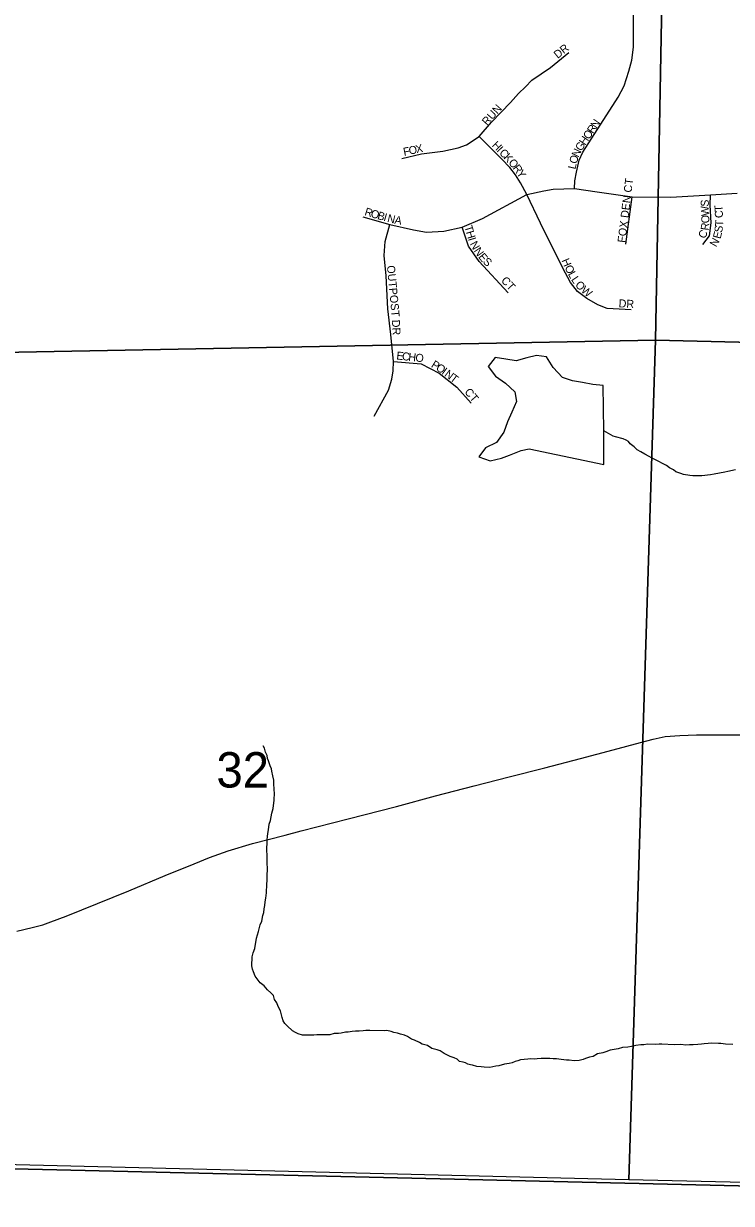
# Model space of a CAD drawing. Extents: x 1310247 to 1552180, y 377264 to 706493.
# Drawn here: x 1350859 to 1355283, y 482438 to 489811 of the extents above; entities that cross this region are included whole.
import ezdxf

# ---------------------------------------------------------------- set-up
doc = ezdxf.new("R2010")
doc.units = 0
for name, color, linetype in [('GM_X_Adjacent_County', 7, 'Continuous'), ('GM_X_County', 7, 'Continuous'), ('GM_X_Minor_River', 7, 'Continuous'), ('GM_X_Section', 7, 'Continuous'), ('GM_X_Section_Text', 7, 'Continuous'), ('GM_X_State_Route', 7, 'Continuous'), ('GM_X_Township', 7, 'Continuous'), ('GM_X_Township_Subdivision', 7, 'Continuous'), ('GM_X_Township_Subdivision_Text', 7, 'Continuous')]:
    doc.layers.add(name, color=color, linetype=linetype)

msp = doc.modelspace()

# ---------------------------------------------------------------- linework, layer by layer
at = {"layer": 'GM_X_Adjacent_County'}
msp.add_lwpolyline([(1335615.4, 483057.9), (1337392.4, 483001.2), (1341421.2, 482872.6), (1343385.6, 482810), (1345080.8, 482756.3), (1349376.6, 482686.8), (1357546.2, 482495.4), (1359971.6, 482438.4), (1361757.2, 482459.8), (1362476.5, 482468.4), (1363129.5, 483731.4), (1363500.1, 484234.6), (1365025, 484671.6), (1365533.9, 484942.2), (1365647.9, 484931.8), (1366607, 484844.3), (1367312.1, 484779.9), (1369137.5, 484590.3)], dxfattribs=at)
at = {"layer": 'GM_X_County'}
msp.add_lwpolyline([(1369137.5, 484590.3), (1367312.1, 484779.9), (1366607, 484844.3), (1365647.9, 484931.8), (1365533.9, 484942.2), (1365025, 484671.6), (1363500.1, 484234.6), (1363129.5, 483731.4), (1362476.5, 482468.4), (1361757.2, 482459.8), (1359971.6, 482438.4), (1357546.2, 482495.4), (1349376.6, 482686.8), (1345080.8, 482756.3), (1343385.6, 482810), (1341421.2, 482872.6), (1337392.4, 483001.2), (1335615.4, 483057.9)], dxfattribs=at)
at = {"layer": 'GM_X_Minor_River'}
for points in [[(1354482.3, 487549.2), (1354416.3, 487555.1), (1354352.5, 487569), (1354288.6, 487579), (1354227, 487598.8), (1354168.7, 487662.8), (1354126.4, 487728.3), (1354064.5, 487736.1), (1354003.8, 487721.8), (1353937.1, 487703.7), (1353873.2, 487713.6), (1353805.3, 487723.6), (1353761.5, 487668.7), (1353807.9, 487607.1), (1353870.8, 487563.1), (1353929.4, 487509.1), (1353939.7, 487448.6), (1353909.7, 487383.2), (1353883.8, 487321.7), (1353859.9, 487258.1), (1353813.8, 487193.2), (1353746.6, 487159), (1353704.9, 487104), (1353774.4, 487077.9), (1353845.1, 487095.9), (1353895.8, 487114.5), (1353968.9, 487142.5), (1354019.3, 487153.1)], [(1354484.4, 487265.4), (1354482.3, 487549.2)], [(1354019.3, 487153.1), (1354486, 487055.1), (1354484.4, 487265.4)], [(1355308.3, 487021.5), (1355259.8, 487011), (1355241.7, 487007.5), (1355207.4, 487002.5), (1355175.1, 486995.4), (1355152.9, 486992.1), (1355098.6, 486985.7), (1355084.5, 486984.1), (1355042.4, 486985.4), (1355022.4, 486988), (1354984.4, 486993.1), (1354966.5, 486999.7), (1354934.7, 487010.6), (1354921, 487023.1), (1354895.3, 487035.9), (1354877.7, 487050.5), (1354847.9, 487063.4), (1354834.1, 487071.8), (1354782.7, 487097.4), (1354768.9, 487105.9), (1354741.2, 487120.7), (1354717.5, 487135.5), (1354693.8, 487148.2), (1354674.3, 487166.8), (1354650.8, 487185.6), (1354639.1, 487200), (1354625.3, 487208.4), (1354605.5, 487217.1), (1354557.7, 487228.5), (1354543.8, 487232.9), (1354484.4, 487265.4)], [(1352380.6, 484603.5), (1352381, 484619.6), (1352379.6, 484639.7), (1352381.6, 484707.8), (1352384.3, 484733.8), (1352392, 484789.8), (1352394.5, 484807.7), (1352401.2, 484831.6), (1352410.6, 484877.5), (1352419.4, 484905.3), (1352422.4, 484941.3), (1352424.8, 484955.3), (1352426.3, 485005.4), (1352424.7, 485019.5), (1352425.2, 485035.5), (1352423.6, 485051.6), (1352422.5, 485083.7), (1352417.3, 485110), (1352410.1, 485140.3), (1352408.5, 485154.3), (1352401, 485172.6), (1352389.8, 485203.1), (1352384.3, 485219.3), (1352380.8, 485237.4), (1352371.4, 485257.8), (1352364.1, 485284.1), (1352356.5, 485298.3)], [(1353987.7, 483337.9), (1353965.6, 483334.6), (1353947.3, 483329.1), (1353931.2, 483325.6), (1353912.8, 483316.1), (1353894.7, 483312.6), (1353864.4, 483307.5), (1353830, 483298.5), (1353809.9, 483295.1), (1353773.6, 483288.2), (1353737.5, 483289.2), (1353719.5, 483291.8), (1353691.5, 483294.6), (1353665.6, 483301.4), (1353651.6, 483303.9), (1353635.7, 483308.3), (1353619.8, 483316.8), (1353605.9, 483321.3), (1353584, 483325.9), (1353568.4, 483340.4), (1353550.5, 483349), (1353524.6, 483355.8), (1353504.9, 483366.4), (1353487.1, 483375), (1353461.5, 483391.8), (1353443.6, 483398.3), (1353409.7, 483407.4), (1353384.1, 483424.2), (1353366.2, 483428.7), (1353350.3, 483433.2), (1353332.5, 483443.8), (1353302.8, 483458.7), (1353282.9, 483465.3), (1353257.3, 483482.1), (1353239.5, 483488.7), (1353213.6, 483495.5), (1353195.7, 483502), (1353173.8, 483506.7), (1353155.9, 483513.2), (1353129.9, 483518), (1353115.8, 483516.4), (1353023.6, 483519.2), (1352997.5, 483518), (1352981.4, 483516.4), (1352955.2, 483515.2), (1352933.1, 483513.9), (1352913, 483512.5), (1352886.8, 483509.2), (1352870.7, 483507.7), (1352844.5, 483502.5), (1352826.4, 483501), (1352800.3, 483499.8), (1352771.9, 483492.6), (1352747.8, 483491.3), (1352719.8, 483492.2), (1352691.6, 483491), (1352673.5, 483489.5), (1352649.5, 483490.2), (1352633.4, 483488.7), (1352601.3, 483489.7), (1352575.4, 483498.5), (1352557.6, 483507), (1352539.9, 483517.6), (1352506.6, 483548.7), (1352491, 483563.2), (1352481.4, 483579.5), (1352476, 483599.7), (1352465.2, 483642.2), (1352449.9, 483668.7), (1352442.5, 483691), (1352427.1, 483713.5), (1352419.8, 483737.8), (1352404.2, 483754.3), (1352382.7, 483773), (1352363.3, 483797.7), (1352337.8, 483816.5), (1352318.4, 483841.1), (1352306.8, 483857.5), (1352295.6, 483886), (1352290.1, 483902.2), (1352284.6, 483922.4), (1352288.2, 483978.5), (1352293, 484004.4), (1352303.8, 484032.1), (1352313.7, 484096), (1352320.3, 484115.9), (1352327, 484137.8), (1352338.2, 484179.5), (1352348.9, 484201.3), (1352353.9, 484237.3), (1352360.5, 484257.1), (1352363.2, 484279.1), (1352365.7, 484299.1), (1352368.5, 484323.1), (1352373.1, 484345), (1352376.1, 484379), (1352376.6, 484397.1), (1352379.1, 484415), (1352382.7, 484537.3), (1352381.2, 484557.4), (1352380.6, 484603.5)], [(1355291, 483431.4), (1355246.9, 483432.7), (1355216.9, 483437.6), (1355202.9, 483438), (1355156.7, 483439.4), (1355136.6, 483438), (1355112.5, 483434.7), (1355096.4, 483433.2), (1355072.2, 483431.9), (1355044, 483428.7), (1355020, 483429.5), (1354997.9, 483428.1), (1354965.8, 483431.1), (1354925.7, 483430.3), (1354847.5, 483432.6), (1354831.4, 483433.1), (1354807.3, 483431.8), (1354759.2, 483433.2), (1354735, 483430), (1354716.9, 483428.5), (1354684.7, 483425.4), (1354658.4, 483418.2), (1354636.2, 483414.9), (1354602, 483411.9), (1354575.7, 483404.6), (1354525.3, 483396.1), (1354498.9, 483384.9), (1354478.7, 483379.5), (1354446.3, 483372.4), (1354417.8, 483357.2), (1354395.6, 483351.8), (1354371.3, 483344.5), (1354357, 483336.9), (1354330.8, 483331.7), (1354300.6, 483328.6), (1354268.6, 483333.6), (1354252.6, 483334), (1354234.6, 483336.6), (1354218.5, 483337.1), (1354190.6, 483341.9), (1354168.5, 483342.6), (1354148.4, 483343.2), (1354094.3, 483344.8), (1354068.1, 483341.6), (1354052, 483340), (1354025.9, 483340.8), (1354009.8, 483339.3), (1353987.7, 483337.9)]]:
    msp.add_lwpolyline(points, dxfattribs=at)
at = {"layer": 'GM_X_Section'}
for points in [[(1354901.1, 492842.3), (1354807.6, 487831.8), (1350054.8, 487743.1), (1350661.9, 492897.1)], [(1360178, 492768.2), (1360099.2, 487705.5), (1354807.6, 487831.8), (1354901.1, 492842.3)], [(1354807.6, 487831.8), (1354642.3, 482585.6), (1349365, 482714.8), (1350054.8, 487743.1)], [(1360099.2, 487705.5), (1359978, 482463.7), (1354642.3, 482585.6), (1354807.6, 487831.8)]]:
    msp.add_lwpolyline(points, close=True, dxfattribs=at)
at = {"layer": 'GM_X_State_Route'}
msp.add_lwpolyline([(1350817, 484139.5), (1350913.4, 484161.7), (1350979.5, 484179.6), (1351028.3, 484198), (1351125.2, 484233.8), (1351320.3, 484313.4), (1351515.8, 484391.4), (1351742.8, 484486.8), (1351924.3, 484561), (1352021.8, 484600), (1352138.3, 484641.2), (1352290.5, 484688.3), (1352493.1, 484740.3), (1352593.9, 484766.8), (1352887, 484842.2), (1353190.4, 484918), (1353434.1, 484985.2), (1353674.1, 485046.9), (1353894.1, 485103.3), (1354115.7, 485159.6), (1354339.9, 485219.2), (1354544.2, 485272.8), (1354714.8, 485318.9), (1354793.9, 485339.5), (1354869.8, 485355.2), (1354960.2, 485363.3), (1355064.3, 485366.6), (1355214.8, 485365.5), (1355436.4, 485365.5)], dxfattribs=at)
at = {"layer": 'GM_X_Township'}
msp.add_lwpolyline([(1359971.6, 482438.4), (1357546.2, 482495.4), (1349376.6, 482686.8)], dxfattribs=at)
at = {"layer": 'GM_X_Township_Subdivision'}
for points in [[(1354301.9, 488780.3), (1354304.9, 488828.8), (1354314.3, 488881.5), (1354330.8, 488957), (1354353.5, 489007.6), (1354574.4, 489350.8), (1354611.7, 489421.5), (1354641.1, 489513.8), (1354660.8, 489582.6), (1354670.6, 489663.1), (1354670.6, 489776.9), (1354670.6, 489883)], [(1353222.9, 488968.9), (1353344.9, 488997.1), (1353479.8, 489013.9), (1353574.9, 489034.3), (1353627, 489053.8), (1353706.7, 489105.9), (1353783.3, 489194.8), (1353902.9, 489317.4), (1353952, 489374.2), (1353994.9, 489415.5), (1354036.2, 489456.9), (1354093, 489496.8), (1354151.2, 489536.6), (1354266.2, 489630.2)], [(1354657.1, 488022.1), (1354506.8, 488029.8), (1354447.1, 488052.8), (1354379.6, 488092.6), (1354321.4, 488137.1), (1354276.9, 488193.8), (1354229.4, 488282.7), (1354089.9, 488564.8), (1354004.1, 488742.6), (1353964.2, 488816.1), (1353933.5, 488866.7), (1353898.3, 488911.2), (1353847.7, 488963.3), (1353706.7, 489105.9)], [(1352980.1, 488603.1), (1353147.7, 488556.4), (1353295.8, 488521.9), (1353377.1, 488508), (1353485.9, 488514.2), (1353599.4, 488538.7), (1353727.5, 488593.7), (1354004.1, 488742.6), (1354109.7, 488765.8), (1354168.6, 488776.1), (1354301.9, 488780.3), (1354443.4, 488760.6), (1354662.4, 488728.6), (1354904.2, 488726.5), (1355151.4, 488740.3), (1355318.8, 488751.4)], [(1354623.2, 488433.1), (1354662.4, 488728.6)], [(1355103.2, 488430.5), (1355146.1, 488485.1), (1355155.3, 488565.4), (1355150.1, 488675.8), (1355151.4, 488740.3)], [(1353050.6, 487356.8), (1353139.5, 487520.8), (1353160.9, 487589.8), (1353168.6, 487641.9), (1353170.2, 487700.2), (1353153.3, 487868.8), (1353136.4, 488028.3), (1353124.2, 488235.2), (1353111.9, 488362.4), (1353119.6, 488449.8), (1353147.7, 488556.4)], [(1353886.5, 488129.3), (1353706.7, 488324.1), (1353639.2, 488420.7), (1353599.4, 488538.7)], [(1353170.2, 487700.2), (1353343.5, 487684.6), (1353456, 487625.7), (1353566.7, 487538.1), (1353656.1, 487439.9)]]:
    msp.add_lwpolyline(points, dxfattribs=at)

# ---------------------------------------------------------------- texts
at = {"layer": 'GM_X_Section_Text'}
msp.add_text('32', height=221, rotation=0.00001, dxfattribs=at).set_placement((1352064.1, 485037.3))
at = {"layer": 'GM_X_Township_Subdivision_Text'}
for s, rotation, p in [('DR', 38.15653, (1354196.7, 489589.5)), ('RUN', 48.12331, (1353755.5, 489170.4)), ('R', 56.00178, (1354417.5, 489119.5)), ('N', 56.00176, (1354439.6, 489152.3)), ('H', 56.01438, (1354368.3, 489046.5)), ('O', 56.00532, (1354392.9, 489083)), ('F', 11.83237, (1353237, 488984.2)), ('O', 11.83181, (1353271.4, 488991.4)), ('X', 12.51729, (1353315.1, 489000.5)), ('H', 313.76732, (1353782.4, 489047.5)), ('I', 313.74826, (1353812.8, 489015.7)), ('C', 313.76634, (1353828.1, 488999.8)), ('N', 65.00885, (1354327, 488971.4)), ('G', 57.35866, (1354344.7, 489009.8)), ('K', 313.76732, (1353855.5, 488971.2)), ('O', 311.44705, (1353885.5, 488939.8)), ('O', 73.76339, (1354315.4, 488931.1)), ('R', 306.29432, (1353913.9, 488907.8)), ('Y', 303.42792, (1353937, 488876.4)), ('L', 76.96442, (1354307.6, 488897.5)), ('FOX DEN CT', 82.96184, (1354619.9, 488439.3)), ('R', 343.50254, (1352986.4, 488614.3)), ('S', 88.03258, (1355140.5, 488665.8)), ('W', 93.76492, (1355144.2, 488610)), ('T', 92.8017, (1355228.5, 488636.6)), ('O', 343.49258, (1353024.3, 488603.1)), ('B', 343.49773, (1353066.5, 488590.6)), ('I', 343.51175, (1353104.5, 488579.3)), ('N', 346.75333, (1353128.6, 488572.3)), ('A', 349.93282, (1353174.4, 488561.6)), ('O', 91.09708, (1355145.2, 488563.5)), ('C', 94.13561, (1355231.4, 488597.5)), ('T', 87.05263, (1355230.4, 488542.4)), ('T', 286.71757, (1353613.1, 488542)), ('H', 286.72172, (1353623.2, 488508.2)), ('C', 62.23466, (1355115.4, 488462.7)), ('R', 82.63065, (1355139.6, 488516.2)), ('E', 75.29537, (1355214.2, 488462.5)), ('S', 80.90524, (1355224.2, 488501.8)), ('I', 286.71649, (1353635.9, 488466.1)), ('N', 298.63025, (1353646.6, 488434.6)), ('N', 60.62855, (1355187.3, 488411.3)), ('N', 304.63851, (1353670.7, 488391.1)), ('E', 308.87916, (1353698.1, 488351.7)), ('OUTPOST', 275.44137, (1353129.5, 488297.7)), ('S', 316.76362, (1353725.3, 488318.7)), ('H', 292.70141, (1354220.1, 488331.4)), ('O', 296.65816, (1354238.6, 488287.4)), ('CT', 312.70852, (1353839.8, 488202.5)), ('L', 298.88579, (1354259.4, 488246.2)), ('L', 303.74286, (1354278.8, 488211.4)), ('O', 311.55192, (1354302.9, 488176.3)), ('W', 321.09052, (1354338.6, 488137.1)), ('DR', 356.98887, (1354577, 488038.3)), ('DR', 273.01099, (1353160.3, 487959)), ('E', 353.71713, (1353187.1, 487712.7)), ('C', 353.70943, (1353222.1, 487708.8)), ('H', 353.71161, (1353261.5, 487704.5)), ('O', 354.44251, (1353305.9, 487699.6)), ('P', 328.23859, (1353402.2, 487667.4)), ('O', 326.54938, (1353431.8, 487649)), ('I', 323.26561, (1353467.9, 487625.2)), ('N', 322.57933, (1353485.4, 487612.2)), ('T', 322.5372, (1353520.3, 487585.4)), ('CT', 310.60162, (1353611.2, 487507.1))]:
    msp.add_text(s, height=50, rotation=rotation, dxfattribs=at).set_placement(p)

doc.saveas('drawing.dxf')
